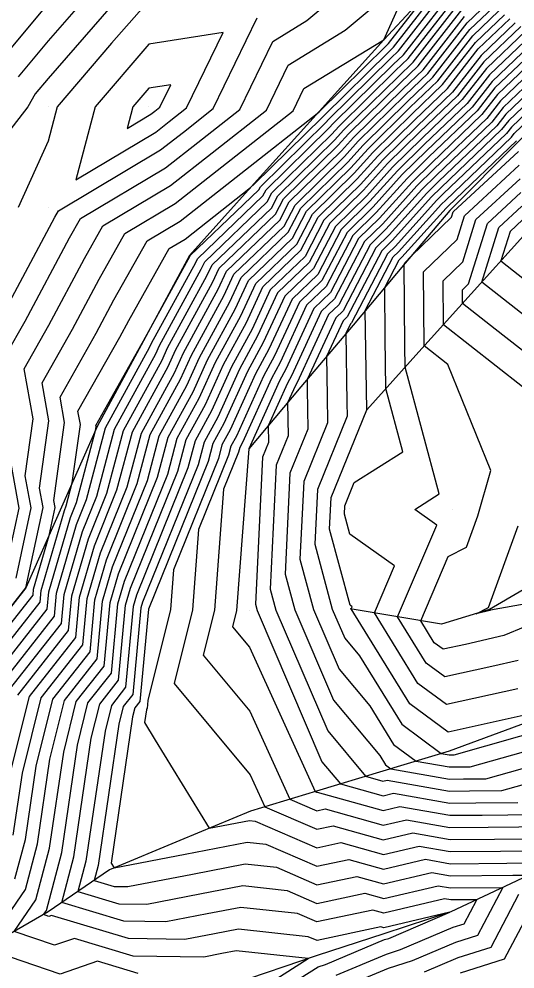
# Model space of a CAD drawing. Extents: x 2188792 to 2191981, y 386090 to 389710.
# Drawn here: x 2190937.3 to 2190986.6, y 388354.6 to 388449 of the extents above; entities that cross this region are included whole.
import ezdxf

# ---------------------------------------------------------------- set-up
doc = ezdxf.new("R2010")
doc.units = 0
for name, color, linetype in [('DTM Contours Major', 7, 'Continuous'), ('DTM Contours Minor', 7, 'Continuous'), ('Exist DTM QL2 LIDAR Elevation Point', 7, 'Continuous'), ('PH Exist DTM Breakline', 7, 'Continuous')]:
    doc.layers.add(name, color=color, linetype=linetype)

msp = doc.modelspace()

# ---------------------------------------------------------------- linework, layer by layer
at = {"layer": 'DTM Contours Major'}
for points in [[(2190932.524, 388382.268), (2190939.414, 388391.024), (2190939.522, 388392.169), (2190941.816, 388400.128), (2190942.006, 388400.598), (2190942.607, 388402.87), (2190943.403, 388408.67), (2190943.167, 388409.984), (2190947.324, 388417.366), (2190948.207, 388419.019), (2190952.232, 388426.161), (2190953.807, 388427.101), (2190960.318, 388432.219), (2190960.702, 388432.588), (2190960.711, 388432.604), (2190967.429, 388439.195), (2190967.604, 388439.388), (2190974.004, 388445.685), (2190974.506, 388446.167), (2190979.901, 388453.107)], [(2190936.276, 388373.333), (2190938.343, 388381.64), (2190942.951, 388387.496), (2190943.33, 388391.504), (2190944.806, 388396.625), (2190947.041, 388402.168), (2190948.572, 388407.956), (2190952.131, 388414.448), (2190952.848, 388416.044), (2190956.537, 388422.775), (2190957.205, 388424.217), (2190962.795, 388429.585), (2190963.58, 388431.088), (2190969.008, 388436.414), (2190970.033, 388437.548), (2190975.188, 388442.62), (2190976.946, 388444.305), (2190981.275, 388449.874)], [(2190949.738, 388450.242), (2190946.511, 388446.556), (2190941.104, 388440.241), (2190940.197, 388436.813), (2190937.224, 388430.24)], [(2190935.557, 388419.34), (2190940.876, 388429.289), (2190941.217, 388429.895), (2190951.375, 388435.954), (2190953.643, 388437.736), (2190956.6, 388440.061), (2190960.967, 388449.076)], [(2190961.037, 388350.997), (2190967.012, 388354.788), (2190967.76, 388355.026), (2190973.626, 388357.486), (2190974.03, 388357.613), (2190980.104, 388360.202), (2190973.552, 388358.658), (2190973.235, 388358.747), (2190966.907, 388357.406), (2190966.045, 388357.779), (2190959.107, 388358.537), (2190956.712, 388358.072), (2190953.77, 388357.502), (2190948.181, 388357.584), (2190940.55, 388359.881), (2190940.284, 388359.789), (2190939.743, 388359.973), (2190940.035, 388360.396), (2190941.551, 388366.139), (2190943.12, 388376.821), (2190944.163, 388381.013), (2190946.488, 388383.968), (2190947.138, 388390.839), (2190947.796, 388393.122), (2190952.076, 388403.738), (2190953.018, 388407.3), (2190955.208, 388411.295), (2190956.82, 388414.883), (2190959.333, 388419.468), (2190960.819, 388422.675), (2190964.888, 388426.582), (2190966.448, 388429.573), (2190970.588, 388433.633), (2190972.462, 388435.707), (2190976.372, 388439.554), (2190979.385, 388442.442), (2190982.648, 388446.64), (2190985.516, 388449.376)], [(2190988.233, 388447.424), (2190984.022, 388443.406), (2190981.825, 388440.58), (2190977.556, 388436.489), (2190974.891, 388433.867), (2190972.167, 388430.852), (2190969.317, 388428.057), (2190966.98, 388423.579), (2190964.434, 388421.134), (2190962.129, 388416.161), (2190960.792, 388413.722), (2190958.286, 388408.142), (2190957.464, 388406.644), (2190957.111, 388405.308), (2190952.643, 388394.224), (2190952.342, 388390.276), (2190950.101, 388381.244), (2190950.025, 388380.44), (2190949.982, 388380.386), (2190949.963, 388380.308), (2190949.78, 388379.061), (2190950.843, 388377.323), (2190956.204, 388368.558), (2190960.199, 388369.333), (2190960.752, 388369.272), (2190966.885, 388366.616), (2190969.287, 388367.125), (2190973.504, 388365.948), (2190977.044, 388366.782), (2190980.136, 388366.234), (2190985.14, 388366.284), (2190993.119, 388366.364)], [(2190990.95, 388445.472), (2190985.396, 388440.172), (2190984.265, 388438.718), (2190978.739, 388433.423), (2190977.32, 388432.027), (2190973.746, 388428.072), (2190972.186, 388426.541), (2190969.073, 388420.576), (2190968.048, 388419.593), (2190964.925, 388412.854), (2190964.764, 388412.561), (2190963.989, 388410.836), (2190964.034, 388407.547), (2190962.859, 388404.636), (2190962.266, 388392.303), (2190962.825, 388390.223), (2190967.966, 388378.219), (2190971.732, 388373.719), (2190973.456, 388373.237), (2190973.883, 388373.338), (2190980.071, 388372.242), (2190982.065, 388372.262), (2190985.261, 388372.294), (2190991.311, 388374)], [(2190986.867, 388382.424), (2190979.755, 388380.851), (2190976.936, 388382.953), (2190972.607, 388389.956), (2190974.609, 388394.624), (2190970.176, 388397.769), (2190969.638, 388399.771), (2190969.678, 388400.6), (2190970.611, 388402.913), (2190975.44, 388405.958), (2190973.744, 388412.253), (2190973.667, 388417.262), (2190973.633, 388422.302), (2190975.055, 388425.025), (2190975.325, 388425.291), (2190979.749, 388430.186), (2190979.923, 388430.358), (2190986.705, 388436.855)], [(2190988.79, 388418.484), (2190983.269, 388422.814), (2190984.954, 388428.256), (2190987.237, 388430.364)]]:
    msp.add_lwpolyline(points, dxfattribs=at)
at = {"layer": 'DTM Contours Minor'}
for points in [[(2190930.196, 388382.519), (2190937.999, 388392.435), (2190939.713, 388400.418), (2190939.358, 388402.335), (2190940.278, 388409.041), (2190939.602, 388412.802), (2190942.617, 388418.156), (2190945.274, 388423.127), (2190947.826, 388427.654), (2190952.835, 388430.642), (2190957.912, 388434.633), (2190964.533, 388439.839), (2190965.602, 388442.046), (2190973.53, 388446.912), (2190977.296, 388455.248)], [(2190936.038, 388415.62), (2190937.91, 388418.945), (2190942.342, 388427.235), (2190943.42, 388429.148), (2190951.862, 388434.183), (2190955.066, 388436.702), (2190959.245, 388439.987), (2190962.512, 388446.733), (2190965.907, 388448.816), (2190971.814, 388453.781)], [(2190933.688, 388382.142), (2190940.121, 388390.318), (2190940.284, 388392.036), (2190942.414, 388399.428), (2190943.013, 388400.912), (2190944.911, 388408.087), (2190944.965, 388408.485), (2190944.949, 388408.575), (2190949.42, 388416.515), (2190949.67, 388416.971), (2190949.67, 388416.972), (2190954.3, 388425.421), (2190954.313, 388425.45), (2190961.121, 388431.987), (2190961.284, 388432.301), (2190967.745, 388438.639), (2190968.09, 388439.02), (2190974.241, 388445.072), (2190974.994, 388445.794), (2190980.176, 388452.461)], [(2190931.36, 388382.393), (2190938.706, 388391.729), (2190938.76, 388392.302), (2190940.303, 388397.652), (2190940.902, 388400.441), (2190940.777, 388401.11), (2190941.841, 388408.856), (2190941.385, 388411.393), (2190944.97, 388417.761), (2190946.741, 388421.073), (2190950.029, 388426.908), (2190953.321, 388428.871), (2190959.334, 388433.599), (2190966.924, 388439.565), (2190967.113, 388439.751), (2190967.118, 388439.756), (2190973.767, 388446.299), (2190974.018, 388446.539), (2190978.206, 388451.927)], [(2190934.851, 388382.017), (2190940.828, 388389.612), (2190941.045, 388391.903), (2190943.012, 388398.727), (2190944.02, 388401.226), (2190945.904, 388408.35), (2190950.285, 388416.34), (2190950.465, 388416.74), (2190954.859, 388424.76), (2190955.036, 388425.142), (2190961.539, 388431.387), (2190961.858, 388431.998), (2190968.061, 388438.083), (2190968.576, 388438.652), (2190974.477, 388444.459), (2190975.482, 388445.422), (2190980.45, 388451.814)], [(2191006.672, 388450.873), (2191002.97, 388447.138), (2191000.252, 388444.539), (2190996.633, 388440.888), (2190993.001, 388437.222), (2190990.268, 388434.619), (2190987.318, 388429.006), (2190986.085, 388427.867), (2190985.175, 388424.926), (2190988.158, 388422.586), (2190989.717, 388426.106), (2190995.8, 388427.686), (2191001.498, 388431.618), (2191004.441, 388434.554), (2191007.37, 388437.475), (2191018.513, 388440.7), (2191019.129, 388441.31), (2191019.74, 388441.916), (2191034.92, 388452.018)], [(2190936.015, 388381.891), (2190941.536, 388388.907), (2190941.807, 388391.77), (2190943.61, 388398.027), (2190945.027, 388401.54), (2190946.793, 388408.218), (2190950.901, 388415.709), (2190951.259, 388416.508), (2190955.418, 388424.098), (2190955.759, 388424.833), (2190961.958, 388430.786), (2190962.432, 388431.695), (2190968.377, 388437.526), (2190969.061, 388438.284), (2190974.714, 388443.846), (2190975.97, 388445.049), (2190980.725, 388451.167)], [(2190936.909, 388363.522), (2190937.943, 388367.44), (2190939.014, 388374.728), (2190940.671, 388381.389), (2190944.366, 388386.085), (2190944.853, 388391.238), (2190946.002, 388395.224), (2190949.055, 388402.796), (2190950.35, 388407.693), (2190953.362, 388413.187), (2190954.437, 388415.579), (2190957.655, 388421.453), (2190958.651, 388423.6), (2190963.632, 388428.384), (2190964.727, 388430.482), (2190969.64, 388435.302), (2190971.005, 388436.812), (2190975.661, 388441.394), (2190977.922, 388443.56), (2190981.824, 388448.58), (2190983.886, 388450.548)], [(2190937.025, 388393.409), (2190938.525, 388400.396), (2190937.938, 388403.56), (2190938.716, 388409.227), (2190937.82, 388414.211), (2190940.264, 388418.551), (2190943.808, 388425.181), (2190945.623, 388428.401), (2190952.348, 388432.413), (2190956.489, 388435.668), (2190961.889, 388439.913), (2190964.057, 388444.389), (2190969.718, 388447.864), (2190972.672, 388450.346)], [(2190937.179, 388381.766), (2190942.243, 388388.201), (2190942.568, 388391.637), (2190944.208, 388397.326), (2190946.034, 388401.854), (2190947.683, 388408.087), (2190951.516, 388415.079), (2190952.054, 388416.276), (2190955.977, 388423.437), (2190956.482, 388424.525), (2190962.376, 388430.186), (2190963.006, 388431.392), (2190968.693, 388436.97), (2190969.547, 388437.916), (2190974.951, 388443.233), (2190976.458, 388444.677), (2190981, 388450.52)], [(2190946.479, 388450.242), (2190940.197, 388443.066), (2190938.914, 388441.525), (2190938.2, 388440.241), (2190931.304, 388431.348)], [(2190949.13, 388354.124), (2190945.091, 388355.34), (2190941.408, 388354.069), (2190933.901, 388356.62), (2190937.951, 388362.48), (2190939.146, 388367.006), (2190940.382, 388375.426), (2190941.835, 388381.264), (2190945.073, 388385.379), (2190945.615, 388391.105), (2190946.6, 388394.524), (2190950.062, 388403.11), (2190951.239, 388407.562), (2190953.978, 388412.556), (2190955.231, 388415.347), (2190958.214, 388420.791), (2190959.374, 388423.292), (2190964.05, 388427.783), (2190965.301, 388430.179), (2190969.956, 388434.746), (2190971.49, 388436.444), (2190975.898, 388440.781), (2190978.41, 388443.187), (2190982.099, 388447.933), (2190984.43, 388450.157)], [(2190939.972, 388450.242), (2190935.53, 388444.908)], [(2190960.057, 388351.814), (2190966.023, 388355.599), (2190958.889, 388356.378), (2190957.439, 388356.097), (2190955.658, 388355.751), (2190948.656, 388355.854), (2190942.82, 388357.61), (2190940.846, 388356.929), (2190936.822, 388358.296), (2190938.993, 388361.438), (2190940.349, 388366.573), (2190941.751, 388376.123), (2190942.999, 388381.139), (2190945.781, 388384.673), (2190946.377, 388390.972), (2190947.198, 388393.823), (2190951.069, 388403.424), (2190952.129, 388407.431), (2190954.593, 388411.926), (2190956.026, 388415.115), (2190958.773, 388420.13), (2190960.096, 388422.984), (2190964.469, 388427.183), (2190965.875, 388429.876), (2190970.272, 388434.189), (2190971.976, 388436.075), (2190976.135, 388440.167), (2190978.898, 388442.815), (2190982.374, 388447.287), (2190984.973, 388449.767)], [(2190943.22, 388450.242), (2190940.197, 388446.789), (2190937.222, 388443.216)], [(2190936.741, 388367.874), (2190937.645, 388374.031), (2190939.507, 388381.515), (2190943.658, 388386.79), (2190944.092, 388391.371), (2190945.404, 388395.925), (2190948.048, 388402.482), (2190949.461, 388407.825), (2190952.747, 388413.817), (2190953.642, 388415.811), (2190957.096, 388422.114), (2190957.928, 388423.909), (2190963.213, 388428.984), (2190964.153, 388430.785), (2190969.324, 388435.858), (2190970.519, 388437.18), (2190975.424, 388442.007), (2190977.434, 388443.932), (2190981.549, 388449.227)], [(2190968.798, 388353.957), (2190973.799, 388356.054), (2190975.2, 388356.495), (2190980.43, 388358.725), (2190981.52, 388359.065), (2190982.772, 388361.454), (2190980.188, 388361.428), (2190979.572, 388361.537), (2190973.542, 388360.116), (2190972.446, 388360.423), (2190966.903, 388359.248), (2190964.986, 388360.078), (2190959.326, 388360.696), (2190955.985, 388360.048), (2190951.882, 388359.253), (2190947.707, 388359.314), (2190941.555, 388361.166), (2190942.754, 388365.705), (2190944.488, 388377.518), (2190945.327, 388380.888), (2190947.195, 388383.262), (2190947.9, 388390.706), (2190948.394, 388392.422), (2190953.083, 388404.052), (2190953.907, 388407.169), (2190955.824, 388410.664), (2190957.615, 388414.651), (2190959.892, 388418.807), (2190961.542, 388422.367), (2190965.306, 388425.982), (2190967.022, 388429.269), (2190970.903, 388433.077), (2190972.948, 388435.339), (2190976.608, 388438.941), (2190979.873, 388442.07), (2190982.923, 388445.993), (2190986.06, 388448.986)], [(2190986.603, 388448.596), (2190983.198, 388445.346), (2190980.361, 388441.697), (2190976.845, 388438.328), (2190973.434, 388434.971), (2190971.219, 388432.521), (2190967.596, 388428.966), (2190965.725, 388425.381), (2190962.265, 388422.059), (2190960.451, 388418.145), (2190958.409, 388414.418), (2190956.439, 388410.034), (2190954.796, 388407.037), (2190954.09, 388404.366), (2190948.992, 388391.721), (2190948.661, 388390.573), (2190947.903, 388382.557), (2190946.491, 388380.762), (2190945.857, 388378.216), (2190943.956, 388365.271), (2190943.164, 388362.269), (2190947.232, 388361.045), (2190949.994, 388361.004), (2190955.258, 388362.024), (2190959.544, 388362.855), (2190963.927, 388362.377), (2190966.898, 388361.09), (2190971.656, 388362.098), (2190973.533, 388361.574), (2190978.94, 388362.848), (2190980.175, 388362.63), (2190985.359, 388362.682), (2190982.847, 388357.888), (2190980.661, 388357.207), (2190976.37, 388355.377), (2190973.972, 388354.622), (2190969.837, 388352.888)], [(2190950.889, 388437.724), (2190952.22, 388438.771), (2190953.956, 388440.136), (2190957.587, 388447.63), (2190950.198, 388446.475), (2190944.859, 388440.241), (2190942.939, 388432.983), (2190950.889, 388437.724)], [(2190987.146, 388448.205), (2190983.472, 388444.7), (2190980.849, 388441.325), (2190977.082, 388437.715), (2190973.92, 388434.603), (2190971.535, 388431.965), (2190968.17, 388428.663), (2190966.143, 388424.78), (2190962.988, 388421.751), (2190961.01, 388417.484), (2190959.203, 388414.186), (2190957.055, 388409.403), (2190955.686, 388406.906), (2190955.097, 388404.68), (2190949.59, 388391.021), (2190949.423, 388390.44), (2190948.61, 388381.851), (2190947.655, 388380.637), (2190947.226, 388378.913), (2190945.159, 388364.838), (2190944.772, 388363.372), (2190946.758, 388362.775), (2190948.106, 388362.755), (2190954.531, 388364), (2190959.763, 388365.014), (2190962.869, 388364.675), (2190966.894, 388362.932), (2190970.866, 388363.774), (2190973.523, 388363.032), (2190978.308, 388364.159), (2190980.162, 388363.831), (2190986.369, 388363.893), (2190987.945, 388363.909)], [(2190987.69, 388447.815), (2190983.747, 388444.053), (2190981.337, 388440.952), (2190977.319, 388437.102), (2190974.405, 388434.235), (2190971.851, 388431.409), (2190968.743, 388428.36), (2190966.562, 388424.18), (2190963.711, 388421.442), (2190961.57, 388416.823), (2190959.998, 388413.954), (2190957.67, 388408.772), (2190956.575, 388406.775), (2190956.104, 388404.994), (2190950.188, 388390.32), (2190950.185, 388390.308), (2190949.318, 388381.146), (2190948.818, 388380.511), (2190948.594, 388379.611), (2190946.46, 388365.075), (2190946.746, 388364.608), (2190953.804, 388365.976), (2190959.981, 388367.173), (2190961.81, 388366.974), (2190966.889, 388364.774), (2190970.077, 388365.45), (2190973.514, 388364.49), (2190977.676, 388365.471), (2190980.149, 388365.033), (2190985.754, 388365.089), (2190990.532, 388365.137)], [(2190988.776, 388447.034), (2190984.297, 388442.759), (2190982.313, 388440.207), (2190977.792, 388435.876), (2190975.377, 388433.499), (2190972.483, 388430.296), (2190969.891, 388427.754), (2190967.399, 388422.979), (2190965.157, 388420.826), (2190962.688, 388415.5), (2190961.587, 388413.49), (2190958.901, 388407.511), (2190958.353, 388406.512), (2190958.118, 388405.622), (2190955.139, 388398.233), (2190954.531, 388390.247), (2190952.715, 388382.926), (2190960.27, 388373.864), (2190961.715, 388370.695), (2190966.881, 388368.458), (2190968.498, 388368.801), (2190973.494, 388367.406), (2190976.412, 388368.093), (2190980.123, 388367.436), (2190984.525, 388367.48), (2190991.579, 388367.551)], [(2190989.32, 388446.643), (2190984.571, 388442.113), (2190982.801, 388439.835), (2190978.029, 388435.263), (2190975.863, 388433.131), (2190972.798, 388429.74), (2190970.465, 388427.451), (2190967.817, 388422.378), (2190965.88, 388420.517), (2190963.247, 388414.838), (2190962.381, 388413.257), (2190959.516, 388406.881), (2190959.243, 388406.381), (2190959.125, 388405.936), (2190957.636, 388402.241), (2190956.72, 388390.217), (2190955.61, 388385.742), (2190960.228, 388380.203), (2190964.219, 388371.451), (2190966.876, 388370.3), (2190967.708, 388370.477), (2190973.485, 388368.863), (2190975.78, 388369.404), (2190980.11, 388368.637), (2190983.91, 388368.675), (2190989.999, 388368.736)], [(2190989.863, 388446.253), (2190984.846, 388441.466), (2190983.289, 388439.463), (2190978.266, 388434.649), (2190976.349, 388432.763), (2190973.114, 388429.184), (2190971.038, 388427.147), (2190968.236, 388421.778), (2190966.603, 388420.209), (2190963.806, 388414.177), (2190963.175, 388413.025), (2190960.132, 388406.25), (2190958.909, 388390.188), (2190958.504, 388388.559), (2190960.186, 388386.542), (2190966.723, 388372.207), (2190966.872, 388372.142), (2190966.919, 388372.152), (2190973.475, 388370.321), (2190975.148, 388370.715), (2190980.097, 388369.839), (2190983.295, 388369.871), (2190988.42, 388369.922)], [(2190990.406, 388445.862), (2190985.121, 388440.819), (2190983.777, 388439.09), (2190978.503, 388434.036), (2190976.834, 388432.395), (2190973.43, 388428.628), (2190971.612, 388426.844), (2190968.654, 388421.177), (2190967.325, 388419.901), (2190964.366, 388413.516), (2190963.97, 388412.793), (2190962.061, 388408.543), (2190962.083, 388406.898), (2190961.496, 388405.443), (2190960.792, 388390.81), (2190960.959, 388390.186), (2190967.402, 388375.144), (2190969.227, 388372.963), (2190973.466, 388371.779), (2190974.516, 388372.026), (2190980.084, 388371.04), (2190982.68, 388371.066), (2190986.84, 388371.108)], [(2190991.493, 388445.082), (2190985.67, 388439.526), (2190984.753, 388438.345), (2190978.976, 388432.81), (2190977.806, 388431.659), (2190974.062, 388427.515), (2190972.76, 388426.238), (2190969.491, 388419.976), (2190968.771, 388419.284), (2190965.918, 388413.129), (2190965.931, 388412.186), (2190965.985, 388408.196), (2190964.223, 388403.829), (2190963.741, 388393.797), (2190964.691, 388390.259), (2190968.53, 388381.294), (2190973.137, 388375.788), (2190973.703, 388374.871), (2190974.236, 388374.474), (2190980.058, 388373.444), (2190981.45, 388373.457), (2190983.681, 388373.48), (2190990.944, 388375.528)], [(2190992.036, 388444.691), (2190985.945, 388438.879), (2190985.241, 388437.973), (2190979.213, 388432.197), (2190978.292, 388431.291), (2190974.378, 388426.959), (2190973.333, 388425.935), (2190969.91, 388419.375), (2190969.494, 388418.976), (2190967.847, 388415.423), (2190967.9, 388411.505), (2190967.936, 388408.844), (2190965.587, 388403.021), (2190965.215, 388395.29), (2190966.556, 388390.295), (2190969.094, 388384.369), (2190972.139, 388380.73), (2190974.512, 388376.892), (2190976.74, 388375.23), (2190980.045, 388374.645), (2190980.835, 388374.653), (2190982.102, 388374.666), (2190990.577, 388377.056)], [(2190992.58, 388444.301), (2190986.22, 388438.232), (2190985.729, 388437.6), (2190979.45, 388431.584), (2190978.778, 388430.922), (2190974.694, 388426.403), (2190973.907, 388425.632), (2190970.328, 388418.775), (2190970.217, 388418.668), (2190969.776, 388417.716), (2190969.87, 388410.823), (2190969.888, 388409.493), (2190966.95, 388402.214), (2190966.689, 388396.784), (2190968.422, 388390.331), (2190969.658, 388387.444), (2190971.142, 388385.671), (2190975.32, 388378.912), (2190979.244, 388375.986), (2190980.032, 388375.847), (2190980.22, 388375.848), (2190980.522, 388375.851), (2190990.21, 388378.584)], [(2190989.478, 388380.221), (2190979.917, 388378.108), (2190976.128, 388380.933), (2190970.309, 388390.346), (2190970.404, 388390.568), (2190970.193, 388390.718), (2190968.164, 388398.277), (2190968.314, 388401.407), (2190971.839, 388410.141), (2190971.718, 388418.053), (2190971.705, 388420.009), (2190974.481, 388425.328), (2190975.009, 388425.847), (2190979.264, 388430.554), (2190979.687, 388430.971), (2190986.217, 388437.228), (2190986.495, 388437.585), (2190993.123, 388443.91)], [(2190950.403, 388439.495), (2190950.797, 388439.805), (2190951.312, 388440.21), (2190952.389, 388442.432), (2190950.198, 388442.09), (2190948.615, 388440.241), (2190948.045, 388438.089), (2190950.403, 388439.495)], [(2190986.875, 388385.227), (2190984.257, 388384.627), (2190979.593, 388383.595), (2190977.744, 388384.974), (2190974.905, 388389.566), (2190978.814, 388398.68), (2190976.611, 388400.242), (2190979.041, 388401.775), (2190975.649, 388414.365), (2190975.617, 388416.471), (2190975.562, 388424.595), (2190975.628, 388424.722), (2190975.641, 388424.735), (2190976.275, 388425.436), (2190980.26, 388429.265), (2190980.43, 388429.812), (2190986.91, 388435.797)], [(2190987.544, 388388.568), (2190985.476, 388387.707), (2190981.647, 388386.829), (2190979.431, 388386.339), (2190978.553, 388386.994), (2190977.204, 388389.176), (2190979.941, 388395.558), (2190981.759, 388396.471), (2190982.884, 388399.586), (2190984.174, 388404.098), (2190979.9, 388414.638), (2190977.554, 388416.478), (2190977.492, 388423.853), (2190980.829, 388427.059), (2190981.561, 388429.423), (2190986.991, 388434.439)], [(2190989.932, 388410.376), (2190979.459, 388418.59), (2190979.423, 388422.956), (2190981.398, 388424.853), (2190982.692, 388429.034), (2190987.073, 388433.081)], [(2190989.422, 388414.382), (2190984.617, 388418.151), (2190981.364, 388420.702), (2190981.353, 388422.058), (2190981.966, 388422.647), (2190983.823, 388428.645), (2190987.155, 388431.722)], [(2190936.05, 388394.383), (2190937.337, 388400.373), (2190936.518, 388404.784)], [(2190995.504, 388392.234), (2190984.148, 388390.217), (2190984.076, 388390.187), (2190982.716, 388389.875), (2190983.946, 388390.493), (2190986.873, 388398.598)], [(2190986.923, 388361.958), (2190984.174, 388356.712), (2190980.892, 388355.688), (2190977.541, 388354.26)], [(2190987.432, 388359.221), (2190985.501, 388355.536), (2190981.123, 388354.17)]]:
    msp.add_lwpolyline(points, dxfattribs=at)
at = {"layer": 'Exist DTM QL2 LIDAR Elevation Point'}
for p, q in [((2190940.197, 388440.241), (2190940.197, 388440.241)), ((2190950.198, 388440.241), (2190950.198, 388440.241)), ((2190940.197, 388430.24), (2190940.197, 388430.24)), ((2190970.169, 388400.309), (2190970.169, 388400.309)), ((2190980.394, 388400.203), (2190980.394, 388400.203)), ((2190950.202, 388390.305), (2190950.202, 388390.305)), ((2190960.162, 388390.171), (2190960.162, 388390.171)), ((2190950.092, 388380.374), (2190950.092, 388380.374))]:
    msp.add_line(p, q, dxfattribs=at)
at = {"layer": 'PH Exist DTM Breakline'}
for points in [[(2191030.205, 388500.247), (2191024.041, 388495.978), (2191017.877, 388491.709), (2191008.492, 388483.59), (2191003.38, 388478.518), (2190998.268, 388473.447), (2190992.084, 388466.813), (2190985.899, 388460.179), (2190979.715, 388453.545), (2190973.53, 388446.912), (2190967.105, 388439.766), (2190960.679, 388432.621), (2190954.254, 388425.475), (2190949.667, 388416.973), (2190945.08, 388408.471), (2190941.539, 388400.453), (2190937.999, 388392.435), (2190930.196, 388382.519)], [(2191053.043, 388439.158), (2191053.09, 388444.529), (2191052.928, 388449.768), (2191051.08, 388455.272), (2191046.697, 388467.538), (2191044.259, 388473.921), (2191040.955, 388478.001), (2191038.594, 388479.414), (2191034.698, 388480.168), (2191027.934, 388477.136), (2191019.544, 388470.615), (2191013.156, 388463.866), (2191006.769, 388457.117), (2191000.381, 388450.368), (2190993.617, 388443.555), (2190986.853, 388436.742), (2190980.089, 388429.929), (2190975.656, 388424.707), (2190970.482, 388418.555), (2190965.307, 388412.402), (2190960.132, 388406.25)], [(2191041.695, 388431.943), (2191039.899, 388438.006), (2191038.615, 388444.455), (2191036.315, 388451.628), (2191034.92, 388455.963), (2191032.799, 388458.784), (2191027.122, 388462.283), (2191023.306, 388462.271), (2191016.481, 388457.186), (2191010.512, 388451.181), (2191004.543, 388445.176), (2190998.575, 388439.171), (2190992.606, 388433.166), (2190987.414, 388427.409), (2190982.223, 388421.653), (2190977.031, 388415.897), (2190971.839, 388410.141)], [(2191071.006, 388447.691), (2191063.248, 388438.944), (2191061.07, 388435.502), (2191058.939, 388431.347), (2191056.551, 388427.351), (2191050.482, 388420.268), (2191044.513, 388414.072), (2191040.005, 388410.268), (2191034.45, 388406.415), (2191028.895, 388402.563), (2191020.277, 388400.021), (2191011.117, 388393.287), (2191003.528, 388388.362), (2190996.715, 388384.113), (2190989.902, 388379.863), (2190980.028, 388376.223), (2190973.45, 388374.237), (2190966.872, 388372.252), (2190960.294, 388370.266), (2190953.3, 388367.345), (2190946.306, 388364.424), (2190940.197, 388360.234), (2190932.843, 388356.012)], [(2191095.393, 388446.738), (2191091.196, 388440.256), (2191087, 388433.775), (2191082.015, 388428.193), (2191077.031, 388422.612), (2191072.046, 388417.03), (2191064.766, 388411.433), (2191057.487, 388405.835), (2191050.207, 388400.238), (2191041.62, 388395.717), (2191033.032, 388391.197), (2191030.205, 388390.237), (2191023.6, 388385.067), (2191016.995, 388379.897), (2191008.651, 388375.071), (2191000.307, 388370.246), (2190993.143, 388366.376), (2190986.672, 388363.305), (2190980.201, 388360.234), (2190973.556, 388358.067), (2190966.91, 388355.9), (2190958.554, 388353.066)], [(2191033.345, 388432.833), (2191027.474, 388426.42), (2191022.534, 388421.276), (2191014.898, 388412.923), (2191010.52, 388407.997), (2191007.102, 388405.086), (2191002.44, 388401.353), (2190994.85, 388396.623), (2190984.025, 388390.277), (2190979.284, 388388.823), (2190970.194, 388390.366)]]:
    msp.add_lwpolyline(points, dxfattribs=at)

doc.saveas('drawing.dxf')
